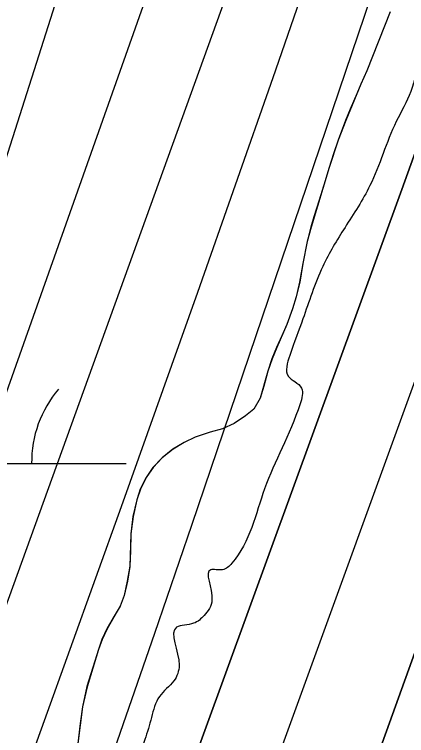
# Model space of a CAD drawing. Extents: x 3297716 to 3335574, y 688621 to 713991.
# Drawn here: x 3321128.8 to 3321253.1, y 697613.5 to 697842 of the extents above; entities that cross this region are included whole.
import ezdxf

# ---------------------------------------------------------------- set-up
doc = ezdxf.new("R2010")
doc.units = 0
for name, color, linetype in [('V-RIVR-EDGE', 7, 'Continuous'), ('V-SITE-VEGE', 7, 'Continuous'), ('V-TOPO-DPTH', 7, 'Continuous'), ('V-TOPO-MAJR', 7, 'Continuous'), ('V-TOPO-MINR', 7, 'Continuous'), ('V-TOPO-WATR', 7, 'Continuous'), ('V-WETL-SWMP', 7, 'Continuous')]:
    doc.layers.add(name, color=color, linetype=linetype)

msp = doc.modelspace()

# ---------------------------------------------------------------- linework, layer by layer
at = {"layer": 'V-RIVR-EDGE'}
msp.add_spline([(3321618.45, 701061.3), (3321639.17, 701040.92), (3321661.92, 701020.55), (3321674.32, 701007.67), (3321694.16, 700986.07), (3321717.72, 700957.41), (3321720.61, 700953.26), (3321724.75, 700950.76), (3321726.82, 700949.51), (3321730.12, 700946.19), (3321742.93, 700927.09), (3321753.65, 700905.93), (3321756.11, 700893.9), (3321759.81, 700884.36), (3321768.06, 700867.34), (3321776.73, 700853.23), (3321786.64, 700837.46), (3321794.49, 700827.9), (3321804.41, 700817.1), (3321812.69, 700810.04), (3321821.8, 700809.18), (3321830.09, 700806.68), (3321833.39, 700803.77), (3321835.87, 700798.79), (3321840.83, 700792.97), (3321849.52, 700787.56), (3321852, 700783.83), (3321866.46, 700765.14), (3321875.54, 700751.02), (3321880.08, 700741.06), (3321885.01, 700725.72), (3321889.55, 700717), (3321895.75, 700710.35), (3321901.94, 700699.15), (3321908.12, 700684.63), (3321912.22, 700664.31), (3321919.16, 700623.67), (3321922, 700598.79), (3321922.33, 700564.8), (3321921.8, 700517.55), (3321919.28, 700502.22), (3321912.99, 700476.13), (3321905.84, 700433.04), (3321899.49, 700379.59), (3321893.61, 700348.1), (3321887.31, 700316.2), (3321880.2, 700288.86), (3321874.74, 700259.03), (3321869.25, 700218.84), (3321863.73, 700164.56), (3321860.77, 700141.35), (3321859.51, 700133.9), (3321857.38, 700109.86), (3321857.72, 700080.85), (3321854.3, 700038.58), (3321847.95, 699987.61), (3321847.83, 699937.46), (3321848.6, 699913.83), (3321849.33, 699873.21), (3321853.78, 699830.51), (3321854.96, 699803.15), (3321853.26, 699786.99), (3321851.54, 699762.54), (3321847.36, 699747.63), (3321844.45, 699743.9), (3321843.17, 699728.57), (3321839.41, 699718.22), (3321831.1, 699708.71), (3321827.36, 699705.81), (3321826.94, 699701.67), (3321826.9, 699687.16), (3321823.15, 699678.88), (3321813.6, 699670.62), (3321798.66, 699664.44), (3321785.76, 699644.16), (3321779.93, 699632.57), (3321773.21, 699598.6), (3321768.1, 699540.58), (3321765.15, 699519.86), (3321762.59, 699492.93), (3321757.53, 699458.54), (3321751.27, 699439.49), (3321741.26, 699415.47), (3321732.08, 699391.04), (3321722.08, 699368.27), (3321716.24, 699354.61), (3321712.46, 699334.72), (3321711.17, 699313.17), (3321708.16, 699269.24), (3321710.2, 699258.88), (3321713.08, 699250.99), (3321718.86, 699240.62), (3321727.54, 699231.89), (3321733.75, 699226.9), (3321735.8, 699219.85), (3321729.5, 699186.29), (3321720.32, 699159.37), (3321709.07, 699134.53), (3321700.31, 699115.49), (3321685.36, 699100.6), (3321679.12, 699094.4), (3321674.96, 699087.37), (3321674.54, 699083.64), (3321670.34, 699063.75), (3321660.32, 699031.86), (3321651.17, 699018.62), (3321638.28, 699002.49), (3321632.02, 698987.58), (3321625.76, 698968.12), (3321619.46, 698936.22), (3321615.66, 698908.04), (3321607.29, 698875.32), (3321593.49, 698825.61), (3321583.49, 698805.33), (3321580.14, 698792.07), (3321580.11, 698777.57), (3321580.08, 698768.03), (3321572.16, 698748.16), (3321567.94, 698717.91), (3321559.1, 698663.64), (3321555.74, 698647.06), (3321554.07, 698638.36), (3321550.73, 698631.74), (3321551.53, 698617.65), (3321548.59, 698601.9), (3321548.13, 698586.15), (3321543.97, 698577.46), (3321538.14, 698566.28), (3321534.37, 698551.37), (3321535.17, 698541.42), (3321533.49, 698532.72), (3321521.4, 698502.08), (3321503.45, 698451.14), (3321490.53, 698421.75), (3321481.38, 698409.33), (3321476.81, 698403.96), (3321474.3, 698395.26), (3321466.79, 698374.55), (3321458.45, 698355.09), (3321454.28, 698343.91), (3321453.02, 698339.36), (3321455.92, 698336.45), (3321456.74, 698333.13), (3321454.65, 698329.4), (3321448.83, 698321.96), (3321440.11, 698313.69), (3321430.98, 698308.32), (3321420.6, 698301.3), (3321418.1, 698296.34), (3321412.68, 698284.33), (3321407.28, 698277.71), (3321395.61, 698252.46), (3321375.16, 698198.21), (3321359.31, 698158.46), (3321345.97, 698126.16), (3321337.19, 698093.85), (3321334.25, 698078.94), (3321334.23, 698070.24), (3321336.69, 698059.45), (3321328.74, 698032.12), (3321314.56, 697996.09), (3321306.62, 697968.76), (3321301.21, 697958.41), (3321293.31, 697951.38), (3321284.15, 697933.99), (3321274.57, 697915.37), (3321271.23, 697904.6), (3321272.45, 697893.82), (3321272.42, 697881.8), (3321266.57, 697862.33), (3321256.95, 697828.37), (3321254.44, 697817.6), (3321249.85, 697808.08), (3321241.51, 697787.79), (3321233.61, 697774.54), (3321226.53, 697762.13), (3321220.27, 697745.56), (3321216.1, 697733.97), (3321215.67, 697727.34), (3321217.73, 697725.67), (3321219.8, 697723.6), (3321219.37, 697718.62), (3321208.12, 697691.71), (3321197.7, 697668.11), (3321194.79, 697666.04), (3321191.06, 697666.05), (3321191.45, 697656.52), (3321188.95, 697651.55), (3321185.63, 697649.07), (3321180.24, 697647.84), (3321181.04, 697635.82), (3321179.37, 697630.85), (3321174.8, 697625.89), (3321172.29, 697619.26), (3321170.2, 697612.22), (3321164.33, 697585.71), (3321162.65, 697577.01), (3321158.92, 697575.78), (3321154.35, 697570.81), (3321148.51, 697557.56), (3321144.77, 697550.53), (3321143.91, 697539.34), (3321140.58, 697535.62), (3321134.77, 697529.41), (3321132.68, 697525.27), (3321128.5, 697509.53), (3321122.64, 697486.75), (3321103.06, 697447.42), (3321100.98, 697441.63), (3321100.95, 697432.92), (3321091.79, 697415.12), (3321084.3, 697404.36), (3321071.4, 697382.01), (3321064.34, 697376.64), (3321056.87, 697372.93), (3321048.14, 697363.42), (3321041.07, 697351), (3321031.9, 697332.37), (3321023.56, 697312.08), (3321015.63, 697288.06), (3321006.43, 697254.51), (3320994.76, 697229.67), (3320983.51, 697207.32), (3320979.36, 697203.6), (3320975.6, 697193.66), (3320968.09, 697172.54), (3320962.64, 697145.61), (3320955.95, 697122.42), (3320943.84, 697086.8), (3320940.48, 697069.4), (3320936.31, 697061.12), (3320926.34, 697048.71), (3320920.93, 697043.34), (3320909.64, 697002.33), (3320899.61, 696969.2), (3320887.51, 696935.24), (3320880.84, 696920.33), (3320879.58, 696912.46), (3320883.28, 696900.43), (3320882.85, 696894.63), (3320876.18, 696878.07), (3320871.56, 696854.04), (3320866.95, 696835.81), (3320859.86, 696815.94), (3320857.35, 696806.82), (3320853.17, 696794.4), (3320849.83, 696784.46), (3320847.3, 696766.64), (3320843.13, 696755.46), (3320836.06, 696746.78), (3320830.23, 696736.43), (3320825.62, 696714.06), (3320819.78, 696699.98), (3320814.39, 696700.82), (3320813.53, 696688.39), (3320798.51, 696648.22), (3320788.51, 696625.45), (3320782.7, 696621.73), (3320776.44, 696606.83), (3320773.11, 696599.38), (3320766.05, 696592.76), (3320752.32, 696573.31), (3320739.41, 696550.14), (3320720.25, 696512.05), (3320700.68, 696473.55), (3320668.58, 696401.51), (3320646.49, 696351.83), (3320619.82, 696291.38), (3320606.9, 696264.05), (3320587.72, 696216.85), (3320576.88, 696191.59), (3320559.79, 696152.26), (3320552.68, 696128.24), (3320546.41, 696106.29), (3320536.39, 696076.47), (3320526.77, 696040.43), (3320506.73, 695984.11), (3320462.47, 695850.34), (3320450.34, 695806.02), (3320441.99, 695784.08), (3320420.24, 695702.06), (3320413.95, 695672.23), (3320409.31, 695639.92), (3320408.02, 695624.17), (3320406.74, 695608.42), (3320408.37, 695594.32), (3320410.83, 695583.96), (3320416.18, 695571.92), (3320421.98, 695567.35), (3320430.26, 695563.18), (3320436.88, 695558.19), (3320439.76, 695552.38), (3320445.95, 695539.93), (3320448.82, 695529.15), (3320449.62, 695514.64), (3320448.35, 695507.18), (3320445.85, 695499.32), (3320439.61, 695490.63), (3320432.95, 695478.62), (3320425.04, 695464.14), (3320423.36, 695454.61), (3320416.68, 695438.87), (3320407.94, 695423.56), (3320400.05, 695416.95), (3320392.16, 695411.99), (3320377.64, 695405.4), (3320369.77, 695408.32), (3320357.76, 695410.42), (3320346.57, 695411.28), (3320320.43, 695400.15), (3320298.01, 695386.53), (3320249, 695343.13), (3320201.63, 695295.58), (3320188.34, 695286.49), (3320177.97, 695282.37), (3320168.43, 695279.5), (3320163.44, 695274.95), (3320158.02, 695258.8), (3320150.48, 695228.14), (3320140.07, 695207.45), (3320125.48, 695174.32), (3320115.05, 695149.48), (3320110.04, 695134.99), (3320108.37, 695129.6), (3320108.36, 695125.87), (3320112.48, 695115.91), (3320113.71, 695108.45), (3320113.28, 695102.65), (3320106.62, 695091.47), (3320104.12, 695086.92), (3320100.38, 695081.54), (3320098.3, 695077.82), (3320098.29, 695074.91), (3320104.89, 695063.71), (3320105.7, 695055.41), (3320108.15, 695041.32), (3320112.69, 695030.11), (3320122.19, 695016.41), (3320128.39, 695010.18), (3320133.76, 695004.36), (3320135.82, 694999.39), (3320135.81, 694993.17), (3320132.46, 694981.16), (3320110.39, 694941.42), (3320095, 694917.83), (3320080.04, 694902.95), (3320068.41, 694893.44), (3320055.95, 694881.45), (3320033.07, 694848.77), (3319991.89, 694787.94), (3319966.93, 694752.36), (3319939.88, 694710.15), (3319919.91, 694678.69), (3319900.35, 694647.24), (3319884.95, 694618.27), (3319831.21, 694511.88), (3319802.89, 694453.92), (3319782.47, 694411.28), (3319716.3, 694301.19), (3319680.91, 694240.35), (3319651.35, 694187.37), (3319580.16, 694059.05), (3319556.78, 694017.46)], degree=3, dxfattribs=at)
at = {"layer": 'V-SITE-VEGE'}
for points in [[(3321247.9, 697842.81), (3321240.52, 697824.18), (3321238.6, 697819.92), (3321233.82, 697808.38), (3321231.48, 697802.17), (3321228.62, 697793.48), (3321222.83, 697774.6), (3321221.62, 697770.08), (3321220.26, 697763.08), (3321219.24, 697757.14), (3321218.12, 697752.53), (3321217, 697748.72), (3321215.18, 697743.75), (3321211.96, 697736.48), (3321210.48, 697732.84), (3321209.18, 697728.94), (3321206.77, 697720.43), (3321204.76, 697716.96), (3321202.12, 697714.82), (3321198.51, 697712.4), (3321194.8, 697710.7), (3321190.92, 697709.61), (3321186.15, 697708.07), (3321182.63, 697706.36), (3321179.1, 697704.3), (3321175.67, 697701.53), (3321172.78, 697698.42), (3321170.59, 697695.31), (3321168.76, 697691.58), (3321167.63, 697688.2), (3321166.43, 697682.89), (3321165.76, 697677.4), (3321165.4, 697667.13), (3321164.63, 697662.44), (3321163.6, 697657.92), (3321162.39, 697654.46), (3321158.21, 697647.31), (3321156.63, 697643.98)], [(3321156.63, 697643.98), (3321155.5, 697640.79), (3321151.87, 697628.99), (3321150.41, 697622.61), (3321148.99, 697611.01)]]:
    msp.add_lwpolyline(points, dxfattribs=at)
at = {"layer": 'V-TOPO-DPTH'}
for points in [[(3320951.21, 696763.93), (3321098.41, 697199.88), (3321112.82, 697242.17), (3321127.4, 697284.41), (3321142.21, 697326.56), (3321157.18, 697368.65), (3321183.41, 697441.76), (3321185.39, 697447.26), (3321187.38, 697452.75), (3321189.38, 697458.24), (3321191.39, 697463.73), (3321224.83, 697554.73), (3321243.43, 697605.76), (3321261.84, 697656.87), (3321279.97, 697708.07), (3321297.91, 697759.34), (3321459.61, 698225.45)], [(3321459.61, 698225.45), (3321297.91, 697759.34), (3321279.97, 697708.07), (3321261.84, 697656.87), (3321243.43, 697605.76), (3321224.83, 697554.73), (3321191.39, 697463.73), (3321189.38, 697458.24), (3321187.38, 697452.75), (3321185.39, 697447.26), (3321183.41, 697441.76), (3321157.18, 697368.65), (3321142.21, 697326.56), (3321127.4, 697284.41), (3321112.82, 697242.17), (3321098.41, 697199.88), (3320951.21, 696763.93)], [(3321234.24, 697890.05), (3321210.69, 697821.93), (3321186.89, 697753.89), (3321162.72, 697685.98), (3321138.3, 697618.16), (3321118.32, 697563.12), (3321103.68, 697522.89), (3321089.01, 697482.68), (3321074.29, 697442.49), (3321059.53, 697402.3), (3321045.98, 697365.47), (3321024.37, 697306.89), (3321002.7, 697248.34), (3320980.95, 697189.83), (3320959.13, 697131.33), (3320828.57, 696782.03)], [(3320588.09, 696072.84), (3320617.98, 696140.83), (3320640.43, 696192.56), (3320662.54, 696244.44), (3320684.15, 696296.52), (3320705.42, 696348.75), (3320835.47, 696672.57), (3320849.18, 696706.99), (3320862.76, 696741.47), (3320876.15, 696776.02), (3320889.4, 696810.62), (3320919.22, 696889.12), (3320947.21, 696963.04), (3320975.1, 697037), (3321002.82, 697111.01), (3321030.45, 697185.07), (3321123.81, 697436.16), (3321129.8, 697452.31), (3321135.76, 697468.46), (3321141.69, 697484.62), (3321147.59, 697500.8), (3321251.64, 697786.6), (3321280.03, 697865.53)], [(3320588.09, 696072.84), (3320617.98, 696140.83), (3320640.43, 696192.56), (3320662.54, 696244.44), (3320684.15, 696296.52), (3320705.42, 696348.75), (3320835.47, 696672.57), (3320849.18, 696706.99), (3320862.76, 696741.47), (3320876.15, 696776.02), (3320889.4, 696810.62), (3320919.22, 696889.12), (3320947.21, 696963.04), (3320975.1, 697037), (3321002.82, 697111.01), (3321030.45, 697185.07), (3321123.81, 697436.16), (3321129.8, 697452.31), (3321135.76, 697468.46), (3321141.69, 697484.62), (3321147.59, 697500.8), (3321251.64, 697786.6), (3321280.03, 697865.53)]]:
    msp.add_lwpolyline(points, dxfattribs=at)
at = {"layer": 'V-TOPO-MAJR'}
msp.add_lwpolyline([(3321276.4, 698270.98), (3321140.28, 697840.73), (3321122.06, 697783.97), (3321103.52, 697727.32), (3321084.51, 697670.83), (3321065.18, 697614.44), (3321032.51, 697520.44), (3321029.23, 697511.15), (3321025.88, 697501.89), (3321022.43, 697492.66), (3321018.92, 697483.45), (3320986, 697398.63), (3320965.63, 697347.18), (3320944.79, 697295.93), (3320923.25, 697244.96), (3320901.24, 697194.19), (3320732.48, 696812.2)], dxfattribs=at)
at = {"layer": 'V-TOPO-MINR'}
for points in [[(3321373.67, 698236.68), (3321185, 697680.06), (3321173.27, 697645.84), (3321161.38, 697611.69), (3321149.25, 697577.61), (3321136.96, 697543.59), (3321115.47, 697484.75), (3321113.81, 697480.19), (3321112.14, 697475.64), (3321110.46, 697471.09), (3321108.78, 697466.54), (3321089.12, 697413.36), (3321077.58, 697382.23), (3321066.02, 697351.11), (3321054.41, 697320.01), (3321042.78, 697288.91), (3320858, 696795.98)], [(3321459.61, 698225.45), (3321297.91, 697759.34), (3321279.97, 697708.07), (3321261.84, 697656.87), (3321243.43, 697605.76), (3321224.83, 697554.73), (3321191.39, 697463.73), (3321189.38, 697458.24), (3321187.38, 697452.75), (3321185.39, 697447.26), (3321183.41, 697441.76), (3321157.18, 697368.65), (3321142.21, 697326.56), (3321127.4, 697284.41), (3321112.82, 697242.17), (3321098.41, 697199.88), (3320951.21, 696763.93)], [(3321431.92, 698210.78), (3321179.81, 697516.92), (3321169.65, 697489.08), (3321159.44, 697461.26), (3321149.16, 697433.47), (3321138.82, 697405.7), (3320889.28, 696738.31), (3320888.95, 696737.45), (3320887.64, 696734.01), (3320886.63, 696731.44), (3320857.31, 696656.47), (3320842.31, 696618.13), (3320827.31, 696579.78), (3320812.32, 696541.44), (3320797.33, 696503.09), (3320610.55, 696025.15)], [(3321325.14, 698205.67), (3321087.49, 697547.79), (3321076.94, 697518.68), (3321066.34, 697489.57), (3321055.69, 697460.5), (3321044.99, 697431.43), (3320850.7, 696905.25)], [(3321234.24, 697890.05), (3321210.69, 697821.93), (3321186.89, 697753.89), (3321162.72, 697685.98), (3321138.3, 697618.16), (3321118.32, 697563.12), (3321103.68, 697522.89), (3321089.01, 697482.68), (3321074.29, 697442.49), (3321059.53, 697402.3), (3321045.98, 697365.47), (3321024.37, 697306.89), (3321002.7, 697248.34), (3320980.95, 697189.83), (3320959.13, 697131.33), (3320828.57, 696782.03)], [(3321170.18, 697846.38), (3321059.57, 697534.01), (3321052.73, 697514.9), (3321045.81, 697495.83), (3321038.77, 697476.8), (3321031.64, 697457.8), (3320916.99, 697155.13), (3320892.34, 697091.36), (3320867.09, 697027.83), (3320840.98, 696964.65), (3320814.27, 696901.71), (3320785.91, 696836.11), (3320772.82, 696806.21), (3320759.55, 696776.39), (3320746.02, 696746.69), (3320732.3, 696717.07), (3320688.7, 696624), (3320653.92, 696547.53), (3320620.3, 696470.57), (3320588.43, 696392.88), (3320557.72, 696314.69), (3320485.16, 696123.68), (3320476.43, 696099.82)]]:
    msp.add_lwpolyline(points, dxfattribs=at)
at = {"layer": 'V-TOPO-WATR'}
msp.add_lwpolyline([(3321280.03, 697865.53), (3321251.64, 697786.6), (3321147.59, 697500.8), (3321141.69, 697484.62), (3321135.76, 697468.46), (3321129.8, 697452.31), (3321123.81, 697436.16), (3321030.45, 697185.07), (3321002.82, 697111.01), (3320975.1, 697037), (3320947.21, 696963.04), (3320919.22, 696889.12), (3320889.4, 696810.62), (3320876.15, 696776.02), (3320862.76, 696741.47), (3320849.18, 696706.99), (3320835.47, 696672.57), (3320705.42, 696348.75), (3320684.15, 696296.52), (3320662.54, 696244.44), (3320640.43, 696192.56), (3320617.98, 696140.83), (3320588.09, 696072.84)], dxfattribs=at)
at = {"layer": 'V-WETL-SWMP'}
for p, q in [((3321247.87, 697842.82), (3321240.49, 697824.19)), ((3321240.49, 697824.19), (3321238.57, 697819.93)), ((3321238.57, 697819.93), (3321237.36, 697816.91)), ((3321237.36, 697816.91), (3321235.27, 697812.03)), ((3321235.27, 697812.03), (3321233.79, 697808.39)), ((3321233.79, 697808.39), (3321231.45, 697802.18)), ((3321231.45, 697802.18), (3321229.97, 697797.84)), ((3321229.97, 697797.84), (3321228.59, 697793.49)), ((3321228.59, 697793.49), (3321227.29, 697789.33)), ((3321227.29, 697789.33), (3321225.39, 697783.21)), ((3321225.39, 697783.21), (3321223.75, 697777.89)), ((3321223.75, 697777.89), (3321222.8, 697774.61)), ((3321222.8, 697774.61), (3321221.59, 697770.09)), ((3321221.59, 697770.09), (3321220.23, 697763.09)), ((3321220.23, 697763.09), (3321219.21, 697757.15)), ((3321219.21, 697757.15), (3321218.09, 697752.55)), ((3321218.09, 697752.55), (3321216.97, 697748.73)), ((3321216.97, 697748.73), (3321215.15, 697743.77)), ((3321215.15, 697743.77), (3321213.58, 697740.13)), ((3321213.58, 697740.13), (3321211.93, 697736.49)), ((3321211.93, 697736.49), (3321210.45, 697732.85)), ((3321210.45, 697732.85), (3321209.15, 697728.95)), ((3321209.15, 697728.95), (3321207.86, 697724.25)), ((3321207.86, 697724.25), (3321206.74, 697720.44)), ((3321206.74, 697720.44), (3321204.73, 697716.97)), ((3321204.73, 697716.97), (3321202.09, 697714.83)), ((3321202.09, 697714.83), (3321198.48, 697712.42)), ((3321194.78, 697710.71), (3321190.89, 697709.62)), ((3321198.48, 697712.42), (3321194.78, 697710.71)), ((3321190.89, 697709.62), (3321186.13, 697708.08)), ((3321182.6, 697706.37), (3321179.08, 697704.31)), ((3321186.13, 697708.08), (3321182.6, 697706.37)), ((3321179.08, 697704.31), (3321175.64, 697701.54)), ((3321175.64, 697701.54), (3321172.75, 697698.43)), ((3321064.3, 697699.67), (3321164.3, 697699.75)), ((3321172.75, 697698.43), (3321170.56, 697695.32)), ((3321170.56, 697695.32), (3321168.73, 697691.59)), ((3321168.73, 697691.59), (3321167.6, 697688.22)), ((3321167.6, 697688.22), (3321166.4, 697682.9)), ((3321166.4, 697682.9), (3321165.73, 697677.41)), ((3321165.73, 697677.41), (3321165.6, 697672.01)), ((3321165.6, 697672.01), (3321165.37, 697667.14)), ((3321165.37, 697667.14), (3321164.6, 697662.45)), ((3321164.6, 697662.45), (3321163.58, 697657.93)), ((3321163.58, 697657.93), (3321162.36, 697654.47)), ((3321162.36, 697654.47), (3321160.18, 697650.83)), ((3321160.18, 697650.83), (3321158.18, 697647.32)), ((3321158.18, 697647.32), (3321156.6, 697643.99)), ((3321156.6, 697643.99), (3321155.47, 697640.8)), ((3321155.47, 697640.8), (3321153.66, 697635.03)), ((3321153.66, 697635.03), (3321151.84, 697629)), ((3321151.84, 697629), (3321150.38, 697622.62)), ((3321150.38, 697622.62), (3321149.71, 697617.31)), ((3321149.71, 697617.31), (3321148.96, 697611.02))]:
    msp.add_line(p, q, dxfattribs=at)
msp.add_arc((3321169.55, 697700.23), 35.25, 139.2762, 180.8199, dxfattribs=at)

doc.saveas('drawing.dxf')
